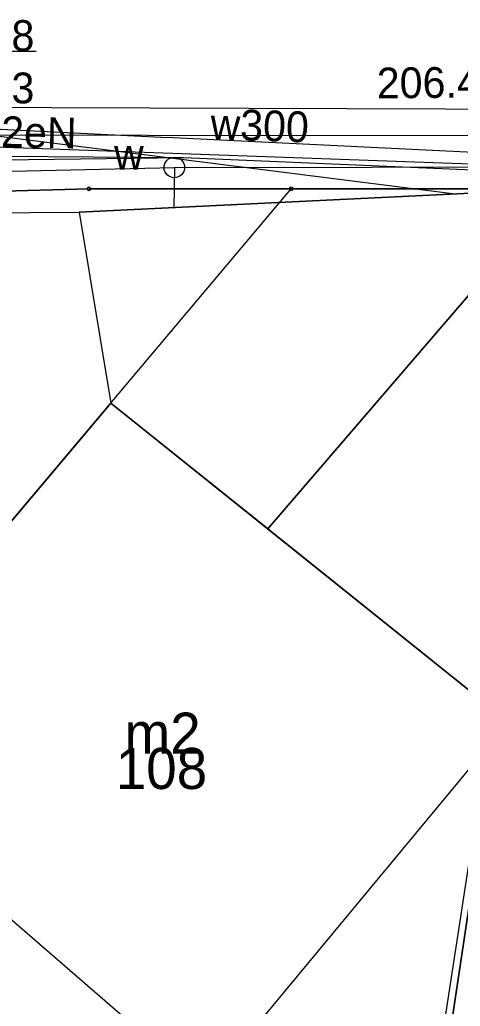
# Model space of a CAD drawing. Extents: x 6512606 to 6513347, y 6022524 to 6022728.
# Drawn here: x 6512783.87 to 6512794.61, y 6022654.83 to 6022678.86 of the extents above; entities that cross this region are included whole.
import ezdxf

# ---------------------------------------------------------------- set-up
doc = ezdxf.new("R2010")
doc.units = 0
for name, color, linetype in [('203-punkt graniczny', 7, 'Continuous'), ('216-obręb ewidencyjny', 7, 'Continuous'), ('217-kontur klasyfikacyjny', 7, 'Continuous'), ('218-kontur użytku gruntowego', 7, 'Continuous'), ('219-działka ewidencyjna', 7, 'Continuous'), ('312-budynek ewidencyjny', 7, 'Continuous'), ('312-oznaczenie budynku ewidencyjnego', 7, 'Continuous'), ('312-oznaczenie budynku ewidencyjnego-Atr117', 7, 'Continuous'), ('320-blok - kondygnacja nadziemna', 7, 'Continuous'), ('4', 7, 'Continuous'), ('chodnik (powierzchnia)', 7, 'Continuous'), ('Default', 7, 'Continuous'), ('inna obudowa przewodu - sieć wodociągowa (linia)', 7, 'Continuous'), ('krawężnik (linia)', 7, 'Continuous'), ('ogrodzenie trwałe', 7, 'Continuous'), ('przewód elektroenergetyczny (linia)', 7, 'Continuous'), ('przewód elektroenergetyczny (linia)-Atr1', 7, 'Continuous'), ('przewód kanalizacyjny (linia)', 7, 'Continuous'), ('przewód wodociągowy (linia)', 7, 'Continuous'), ('przewód wodociągowy (linia)-Atr1', 7, 'Continuous'), ('punkt o określonej wysokości (sieć kanalizacyjna)-Atr2', 7, 'Continuous'), ('punkt o określonej wysokości (sieć kanalizacyjna)-Atr3', 7, 'Continuous'), ('punkt wysokościowy sztuczny-Atr2', 7, 'Continuous'), ('właz okrągły - siec wodociągowa (punkt)', 7, 'Continuous'), ('właz okrągły - siec wodociągowa (punkt)-Atr17', 7, 'Continuous')]:
    doc.layers.add(name, color=color, linetype=linetype)

# ---------------------------------------------------------------- blocks, each defined once
blk = doc.blocks.new('203')
at = {"layer": 'Default'}
blk.add_circle((0, 0), 0.45, dxfattribs=at)
blk = doc.blocks.new('US22')
at = {"layer": 'Default'}
blk.add_circle((0, 0), 2.5, dxfattribs=at)

msp = doc.modelspace()

# ---------------------------------------------------------------- linework, layer by layer
at = {"layer": '216-obręb ewidencyjny'}
for points in [[(6512688.62, 6022674.91), (6512702.58, 6022674.18), (6512725.78, 6022672.95), (6512730.35, 6022672.71), (6512735.76, 6022672.94), (6512745.51, 6022673.33), (6512754.87, 6022673.72), (6512768.24, 6022674.27), (6512785.56, 6022674.74), (6512790.49, 6022674.74), (6512796.96, 6022674.74), (6512801.96, 6022670.34), (6512828.67, 6022670.98), (6512833.61, 6022675.02), (6512836.69, 6022675.17), (6512851.94, 6022675.93)], [(6512852.25, 6022608.25), (6512838.47, 6022634.29), (6512825.37, 6022649.66), (6512810.18, 6022663.28), (6512801.96, 6022670.34), (6512796.96, 6022674.74), (6512790.49, 6022674.74), (6512785.56, 6022674.74), (6512768.24, 6022674.27), (6512754.87, 6022673.72), (6512745.51, 6022673.33), (6512735.76, 6022672.94), (6512730.35, 6022672.71), (6512725.78, 6022672.95), (6512702.575, 6022674.177)]]:
    msp.add_lwpolyline(points, dxfattribs=at)
at = {"layer": '217-kontur klasyfikacyjny'}
for points in [[(6512786.09, 6022669.52), (6512777.42, 6022659.24)], [(6512795.54, 6022661.95), (6512786.09, 6022669.52)], [(6512795.45, 6022661.39), (6512792.46, 6022641.52)], [(6512792.46, 6022641.52), (6512795.45, 6022661.39)]]:
    msp.add_lwpolyline(points, dxfattribs=at)
at = {"layer": '218-kontur użytku gruntowego'}
for points in [[(6512785.56, 6022674.74), (6512768.24, 6022674.27)], [(6512768.24, 6022674.27), (6512785.56, 6022674.74)], [(6512796.96, 6022674.74), (6512785.56, 6022674.74)], [(6512785.56, 6022674.74), (6512796.96, 6022674.74)], [(6512786.09, 6022669.52), (6512777.42, 6022659.24)], [(6512777.42, 6022659.24), (6512786.09, 6022669.52)], [(6512795.54, 6022661.95), (6512786.09, 6022669.52)], [(6512786.09, 6022669.52), (6512795.54, 6022661.95)], [(6512795.45, 6022661.39), (6512792.46, 6022641.52)], [(6512792.46, 6022641.52), (6512795.45, 6022661.39)]]:
    msp.add_lwpolyline(points, dxfattribs=at)
at = {"layer": '219-działka ewidencyjna'}
for points in [[(6512785.56, 6022674.74), (6512768.24, 6022674.27)], [(6512777.42, 6022659.24), (6512790.49, 6022674.74)], [(6512785.56, 6022674.74), (6512790.49, 6022674.74)], [(6512796.96, 6022674.74), (6512790.49, 6022674.74)], [(6512795.45, 6022661.39), (6512792.46, 6022641.52)]]:
    msp.add_lwpolyline(points, dxfattribs=at)
at = {"layer": '312-budynek ewidencyjny'}
for points in [[(6512785.32, 6022674.17), (6512797.05, 6022674.74)], [(6512789.92, 6022666.46), (6512797.05, 6022674.74)], [(6512797.05, 6022674.74), (6512789.92, 6022666.46)], [(6512768.55, 6022674.06), (6512785.32, 6022674.17)], [(6512779.23, 6022661.39), (6512786.09, 6022669.52)], [(6512786.09, 6022669.52), (6512779.23, 6022661.39)], [(6512786.09, 6022669.52), (6512789.92, 6022666.46)], [(6512789.92, 6022666.46), (6512786.09, 6022669.52)], [(6512795.54, 6022661.95), (6512789.92, 6022666.46)], [(6512789.92, 6022666.46), (6512795.54, 6022661.95)], [(6512795.77, 6022661.75), (6512787.51, 6022651.8)]]:
    msp.add_lwpolyline(points, dxfattribs=at)
at = {"layer": '320-blok - kondygnacja nadziemna'}
for points in [[(6512789.92, 6022666.46), (6512797.05, 6022674.74), (6512785.32, 6022674.17), (6512786.09, 6022669.52)], [(6512787.51, 6022651.8), (6512788.38, 6022652.85), (6512778.92, 6022661.03), (6512777.42, 6022659.24), (6512777.31, 6022659.12), (6512785.97, 6022651.64)]]:
    msp.add_lwpolyline(points, close=True, dxfattribs=at)
at = {"layer": '4'}
for points in [[(6512785.56, 6022674.74), (6512768.24, 6022674.27)], [(6512777.42, 6022659.24), (6512790.49, 6022674.74)], [(6512785.56, 6022674.74), (6512790.49, 6022674.74)], [(6512796.96, 6022674.74), (6512790.49, 6022674.74)], [(6512795.45, 6022661.39), (6512792.46, 6022641.52)]]:
    msp.add_lwpolyline(points, dxfattribs=at)
at = {"layer": 'chodnik (powierzchnia)'}
msp.add_lwpolyline([(6512768.21, 6022674.06), (6512768.55, 6022674.06), (6512785.32, 6022674.17), (6512797.05, 6022674.74)], dxfattribs=at)
at = {"layer": 'inna obudowa przewodu - sieć wodociągowa (linia)'}
for points in [[(6512778.01, 6022676.46), (6512787.32, 6022676)], [(6512787.61, 6022675.99), (6512796.6, 6022675.55)]]:
    msp.add_lwpolyline(points, dxfattribs=at)
at = {"layer": 'krawężnik (linia)'}
msp.add_lwpolyline([(6512769.23, 6022676.77), (6512772.62, 6022676.76), (6512796.66, 6022676.68), (6512798.51, 6022676.57), (6512799.61, 6022676.46)], dxfattribs=at)
at = {"layer": 'ogrodzenie trwałe'}
msp.add_lwpolyline([(6512794, 6022652.94), (6512795.26, 6022661.13)], dxfattribs=at)
at = {"layer": 'przewód elektroenergetyczny (linia)'}
for points in [[(6512731.37, 6022676.71), (6512731.37, 6022675.58), (6512748.46, 6022675.47), (6512780.13, 6022675.56), (6512787.87, 6022675.5)], [(6512702.569, 6022673.878), (6512710.28, 6022673.25), (6512716.66, 6022675.97), (6512746.13, 6022674.3), (6512752.79, 6022674.32), (6512760.61, 6022675.35), (6512763.38, 6022676.06), (6512798.79, 6022676.04), (6512803.06, 6022673.02), (6512807.84, 6022668.96), (6512815.24, 6022662.53), (6512819.98, 6022657.77), (6512831.6, 6022645.79), (6512834.59, 6022642.25), (6512837.06, 6022638.75), (6512840.02, 6022634.13), (6512842.26, 6022630.04), (6512846.03, 6022621.35), (6512846.58, 6022618.9), (6512847.6, 6022616.23), (6512852.12, 6022605.09)], [(6512776, 6022676.02), (6512799.41, 6022675.19), (6512801.88, 6022673.76), (6512804.18, 6022672.41), (6512807.52, 6022669.86), (6512808.59, 6022669.6), (6512810.5, 6022669.85), (6512831.73, 6022668.71)], [(6512702.603, 6022675.567), (6512731.84, 6022674.22), (6512765.79, 6022675.22), (6512787.87, 6022675.5)], [(6512787.87, 6022675.5), (6512797.4, 6022675.1), (6512801.43, 6022674.21), (6512802.27, 6022673.66)]]:
    msp.add_lwpolyline(points, dxfattribs=at)
at = {"layer": 'przewód kanalizacyjny (linia)'}
msp.add_lwpolyline([(6512794.49, 6022674.61), (6512778.74, 6022676.6), (6512778.69, 6022676.95)], dxfattribs=at)
at = {"layer": 'przewód wodociągowy (linia)'}
for points in [[(6512776.98, 6022676.45), (6512777.41, 6022676.47), (6512777.83, 6022676.47), (6512787.32, 6022676), (6512787.61, 6022675.99), (6512796.6, 6022675.55), (6512799.85, 6022675.39), (6512814.29, 6022667.35), (6512815.22, 6022667.12), (6512815.2, 6022666.73), (6512814.74, 6022665.5)], [(6512702.579, 6022674.359), (6512731.63, 6022673.98), (6512765.81, 6022675.09), (6512780.05, 6022675.09), (6512787.64, 6022675.26)], [(6512787.64, 6022675.26), (6512787.63, 6022674.27)], [(6512787.64, 6022675.26), (6512802.06, 6022675.28)]]:
    msp.add_lwpolyline(points, dxfattribs=at)
at = {"layer": 'punkt o określonej wysokości (sieć kanalizacyjna)-Atr2'}
msp.add_lwpolyline([(6512778.69, 6022676.95), (6512781.16, 6022678.09), (6512784.269, 6022678.09)], dxfattribs=at)

# ---------------------------------------------------------------- block references
at = {"layer": '203-punkt graniczny', "xscale": 0.1, "yscale": 0.10000000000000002}
for p in [(6512785.56, 6022674.74), (6512790.49, 6022674.74)]:
    msp.add_blockref('203', p, dxfattribs=at)
at = {"layer": 'właz okrągły - siec wodociągowa (punkt)', "xscale": 0.1, "yscale": 0.10000000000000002}
msp.add_blockref('US22', (6512787.64, 6022675.26), dxfattribs=at)

# ---------------------------------------------------------------- texts
at = {"layer": '312-oznaczenie budynku ewidencyjnego'}
msp.add_text('108', height=1, dxfattribs=at).set_placement((6512786.21, 6022660.12))
at = {"layer": '312-oznaczenie budynku ewidencyjnego-Atr117'}
msp.add_text('m2', height=1, dxfattribs=at).set_placement((6512786.425, 6022660.98))
at = {"layer": 'przewód elektroenergetyczny (linia)-Atr1'}
msp.add_text('2eN', height=0.75, rotation=358.752, dxfattribs=at).set_placement((6512783.41, 6022675.76))
at = {"layer": 'przewód wodociągowy (linia)-Atr1'}
msp.add_text('w300', height=0.75, rotation=358.025, dxfattribs=at).set_placement((6512788.51, 6022675.95))
at = {"layer": 'punkt o określonej wysokości (sieć kanalizacyjna)-Atr2'}
msp.add_text('206.28', height=0.75, dxfattribs=at).set_placement((6512781.16, 6022678.098))
at = {"layer": 'punkt o określonej wysokości (sieć kanalizacyjna)-Atr3'}
msp.add_text('205.13', height=0.75, dxfattribs=at).set_placement((6512781.16, 6022676.822))
at = {"layer": 'punkt wysokościowy sztuczny-Atr2'}
msp.add_text('206.46', height=0.75, rotation=0.62, dxfattribs=at).set_placement((6512792.58, 6022676.94))
at = {"layer": 'właz okrągły - siec wodociągowa (punkt)-Atr17'}
msp.add_text('w', height=0.75, dxfattribs=at).set_placement((6512786.17, 6022675.21))

doc.saveas('drawing.dxf')
